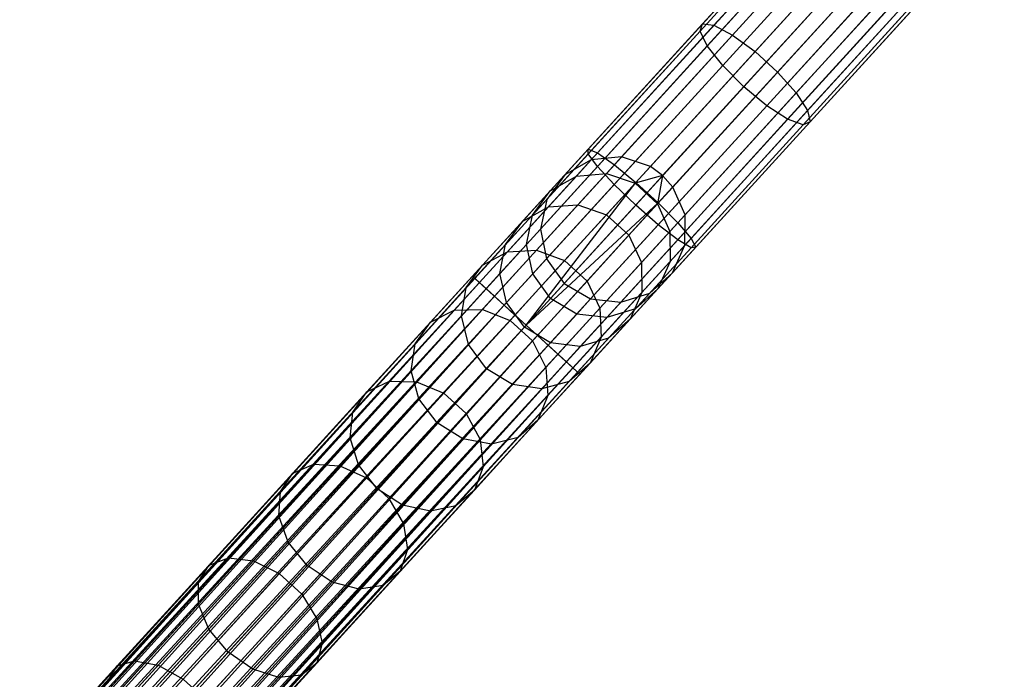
# Model space of a CAD drawing. Extents: x -102 to 102, y -101 to 102.
# Tile 462 of 481: x 47 to 61, y 55 to 64. Entities that reach past the tile are written whole.
import ezdxf

# ---------------------------------------------------------------- set-up
doc = ezdxf.new("R2010")
doc.units = 0
doc.header["$LTSCALE"] = 25.4
doc.layers.get('0').update_dxf_attribs({"linetype": 'CONTINUOUS'})

# ---------------------------------------------------------------- blocks, each defined once
blk = doc.blocks.new('NL2500011659_STL')
at = {"color": 0}
for p, q in [((67.473, 75.3, -28.93), (55.225, 61.864, -288.93)), ((67.473, 75.3, -28.93), (55.225, 61.864, -288.93)), ((67.887, 75.34, -28.952), (55.638, 61.904, -288.952)), ((67.887, 75.34, -28.952), (55.638, 61.904, -288.952)), ((67.113, 75.095, -28.902), (54.864, 61.659, -288.902)), ((67.113, 75.095, -28.902), (54.864, 61.659, -288.902)), ((68.281, 75.209, -28.963), (56.033, 61.773, -288.963)), ((68.281, 75.209, -28.963), (56.033, 61.773, -288.963)), ((68.449, 75.085, -28.965), (56.201, 61.649, -288.965)), ((68.449, 75.085, -28.965), (56.201, 61.649, -288.965)), ((68.588, 74.929, -28.963), (56.34, 61.493, -288.963)), ((68.588, 74.929, -28.963), (56.34, 61.493, -288.963)), ((66.867, 74.761, -28.874), (54.618, 61.325, -288.874)), ((66.867, 74.761, -28.874), (54.618, 61.325, -288.874)), ((68.755, 74.548, -28.952), (56.507, 61.113, -288.952)), ((68.755, 74.548, -28.952), (56.507, 61.113, -288.952)), ((66.778, 74.355, -28.848), (54.53, 60.919, -288.848)), ((66.778, 74.355, -28.848), (54.53, 60.919, -288.848)), ((68.753, 74.133, -28.93), (56.505, 60.697, -288.93)), ((68.753, 74.133, -28.93), (56.505, 60.697, -288.93)), ((66.863, 73.949, -28.831), (54.614, 60.513, -288.831)), ((66.863, 73.949, -28.831), (54.614, 60.513, -288.831)), ((68.582, 73.755, -28.902), (56.334, 60.319, -288.902)), ((68.582, 73.755, -28.902), (56.334, 60.319, -288.902)), ((67.105, 73.611, -28.825), (54.857, 60.175, -288.825)), ((67.105, 73.611, -28.825), (54.857, 60.175, -288.825)), ((68.272, 73.479, -28.874), (56.024, 60.044, -288.874)), ((68.272, 73.479, -28.874), (56.024, 60.044, -288.874)), ((67.464, 73.4, -28.831), (55.215, 59.965, -288.831)), ((67.464, 73.4, -28.831), (55.215, 59.965, -288.831)), ((67.877, 73.354, -28.848), (55.628, 59.918, -288.848)), ((67.877, 73.354, -28.848), (55.628, 59.918, -288.848)), ((56.903, 63.705, -7.56), (58.452, 65.404, -8.254)), ((56.903, 63.705, -7.56), (58.452, 65.404, -8.254)), ((56.747, 63.724, -7.945), (58.265, 65.39, -8.625)), ((56.747, 63.724, -7.945), (58.265, 65.39, -8.625)), ((57.157, 63.571, -7.26), (58.729, 65.295, -7.964)), ((57.157, 63.571, -7.26), (58.729, 65.295, -7.964)), ((56.714, 63.624, -8.347), (58.202, 65.256, -9.013)), ((56.714, 63.624, -8.347), (58.202, 65.256, -9.013)), ((56.811, 63.422, -8.698), (58.272, 65.024, -9.351)), ((56.811, 63.422, -8.698), (58.272, 65.024, -9.351)), ((57.465, 63.344, -7.095), (59.049, 65.083, -7.805)), ((57.465, 63.344, -7.095), (59.049, 65.083, -7.805)), ((57.022, 63.153, -8.935), (58.464, 64.735, -9.581)), ((57.022, 63.153, -8.935), (58.464, 64.735, -9.581)), ((57.772, 63.064, -7.095), (59.357, 64.802, -7.805)), ((57.772, 63.064, -7.095), (59.357, 64.802, -7.805)), ((58.026, 62.779, -7.26), (59.598, 64.503, -7.964)), ((58.026, 62.779, -7.26), (59.598, 64.503, -7.964)), ((58.744, 64.439, -9.662), (57.309, 62.865, -9.019)), ((58.744, 64.439, -9.662), (57.309, 62.865, -9.019)), ((58.183, 62.539, -7.56), (59.732, 64.237, -8.254)), ((58.183, 62.539, -7.56), (59.732, 64.237, -8.254)), ((57.623, 62.605, -8.935), (59.065, 64.187, -9.581)), ((57.623, 62.605, -8.935), (59.065, 64.187, -9.581)), ((57.91, 62.421, -8.698), (59.37, 64.023, -9.351)), ((57.91, 62.421, -8.698), (59.37, 64.023, -9.351)), ((58.12, 62.342, -8.347), (59.607, 63.974, -9.013)), ((58.12, 62.342, -8.347), (59.607, 63.974, -9.013)), ((58.217, 62.384, -7.945), (59.735, 64.05, -8.625)), ((58.217, 62.384, -7.945), (59.735, 64.05, -8.625)), ((55.185, 62.011, -7.533), (56.747, 63.724, -7.945)), ((55.185, 62.011, -7.533), (56.747, 63.724, -7.945)), ((55.311, 61.959, -7.141), (56.903, 63.705, -7.56)), ((55.311, 61.959, -7.141), (56.903, 63.705, -7.56)), ((56.714, 63.624, -8.347), (56.747, 63.724, -7.945)), ((56.714, 63.624, -8.347), (56.747, 63.724, -7.945)), ((56.747, 63.724, -7.945), (56.903, 63.705, -7.56)), ((56.747, 63.724, -7.945), (56.903, 63.705, -7.56)), ((56.903, 63.705, -7.56), (57.157, 63.571, -7.26)), ((56.903, 63.705, -7.56), (57.157, 63.571, -7.26)), ((55.184, 61.946, -7.944), (56.714, 63.624, -8.347)), ((55.184, 61.946, -7.944), (56.714, 63.624, -8.347)), ((55.541, 61.798, -6.834), (57.157, 63.571, -7.26)), ((55.541, 61.798, -6.834), (57.157, 63.571, -7.26)), ((56.811, 63.422, -8.698), (56.714, 63.624, -8.347)), ((56.811, 63.422, -8.698), (56.714, 63.624, -8.347)), ((57.157, 63.571, -7.26), (57.465, 63.344, -7.095)), ((57.157, 63.571, -7.26), (57.465, 63.344, -7.095)), ((55.31, 61.775, -8.302), (56.811, 63.422, -8.698)), ((55.31, 61.775, -8.302), (56.811, 63.422, -8.698)), ((57.022, 63.153, -8.935), (56.811, 63.422, -8.698)), ((57.022, 63.153, -8.935), (56.811, 63.422, -8.698)), ((55.835, 61.556, -6.666), (57.465, 63.344, -7.095)), ((55.835, 61.556, -6.666), (57.465, 63.344, -7.095)), ((57.465, 63.344, -7.095), (57.772, 63.064, -7.095)), ((57.465, 63.344, -7.095), (57.772, 63.064, -7.095)), ((55.539, 61.527, -8.544), (57.022, 63.153, -8.935)), ((55.539, 61.527, -8.544), (57.022, 63.153, -8.935)), ((57.309, 62.865, -9.019), (57.022, 63.153, -8.935)), ((57.309, 62.865, -9.019), (57.022, 63.153, -8.935)), ((56.142, 61.276, -6.666), (57.772, 63.064, -7.095)), ((56.142, 61.276, -6.666), (57.772, 63.064, -7.095)), ((57.772, 63.064, -7.095), (58.026, 62.779, -7.26)), ((57.772, 63.064, -7.095), (58.026, 62.779, -7.26)), ((57.309, 62.865, -9.019), (55.833, 61.245, -8.63)), ((57.309, 62.865, -9.019), (55.833, 61.245, -8.63)), ((57.623, 62.605, -8.935), (57.309, 62.865, -9.019)), ((57.623, 62.605, -8.935), (57.309, 62.865, -9.019)), ((56.41, 61.006, -6.834), (58.026, 62.779, -7.26)), ((56.41, 61.006, -6.834), (58.026, 62.779, -7.26)), ((58.026, 62.779, -7.26), (58.183, 62.539, -7.56)), ((58.026, 62.779, -7.26), (58.183, 62.539, -7.56)), ((56.14, 60.979, -8.544), (57.623, 62.605, -8.935)), ((56.14, 60.979, -8.544), (57.623, 62.605, -8.935)), ((57.91, 62.421, -8.698), (57.623, 62.605, -8.935)), ((57.91, 62.421, -8.698), (57.623, 62.605, -8.935)), ((56.591, 60.792, -7.141), (58.183, 62.539, -7.56)), ((56.591, 60.792, -7.141), (58.183, 62.539, -7.56)), ((58.183, 62.539, -7.56), (58.217, 62.384, -7.945)), ((58.183, 62.539, -7.56), (58.217, 62.384, -7.945)), ((56.408, 60.773, -8.302), (57.91, 62.421, -8.698)), ((56.408, 60.773, -8.302), (57.91, 62.421, -8.698)), ((56.59, 60.664, -7.944), (58.12, 62.342, -8.347)), ((56.59, 60.664, -7.944), (58.12, 62.342, -8.347)), ((56.655, 60.671, -7.533), (58.217, 62.384, -7.945)), ((56.655, 60.671, -7.533), (58.217, 62.384, -7.945)), ((58.12, 62.342, -8.347), (57.91, 62.421, -8.698)), ((58.12, 62.342, -8.347), (57.91, 62.421, -8.698)), ((58.217, 62.384, -7.945), (58.12, 62.342, -8.347)), ((58.217, 62.384, -7.945), (58.12, 62.342, -8.347)), ((53.601, 60.274, -7.395), (55.185, 62.011, -7.533)), ((53.601, 60.274, -7.395), (55.185, 62.011, -7.533)), ((53.633, 60.245, -7.809), (55.184, 61.946, -7.944)), ((53.633, 60.245, -7.809), (55.184, 61.946, -7.944)), ((53.696, 60.187, -7), (55.311, 61.959, -7.141)), ((53.696, 60.187, -7), (55.311, 61.959, -7.141)), ((55.184, 61.946, -7.944), (55.185, 62.011, -7.533)), ((55.184, 61.946, -7.944), (55.185, 62.011, -7.533)), ((55.31, 61.775, -8.302), (55.184, 61.946, -7.944)), ((55.31, 61.775, -8.302), (55.184, 61.946, -7.944)), ((55.185, 62.011, -7.533), (55.311, 61.959, -7.141)), ((55.185, 62.011, -7.533), (55.311, 61.959, -7.141)), ((55.638, 61.904, -288.952), (55.225, 61.864, -288.93)), ((55.638, 61.904, -288.952), (55.225, 61.864, -288.93)), ((55.311, 61.959, -7.141), (55.541, 61.798, -6.834)), ((55.311, 61.959, -7.141), (55.541, 61.798, -6.834)), ((55.638, 61.904, -288.952), (55.432, 61.679, -291.333)), ((55.638, 61.904, -288.952), (55.432, 61.679, -291.333)), ((56.033, 61.773, -288.963), (55.638, 61.904, -288.952)), ((56.033, 61.773, -288.963), (55.638, 61.904, -288.952)), ((53.787, 60.104, -8.169), (55.31, 61.775, -8.302)), ((53.787, 60.104, -8.169), (55.31, 61.775, -8.302)), ((53.902, 60, -6.691), (55.541, 61.798, -6.834)), ((53.902, 60, -6.691), (55.541, 61.798, -6.834)), ((55.225, 61.864, -288.93), (54.864, 61.659, -288.902)), ((55.225, 61.864, -288.93), (54.864, 61.659, -288.902)), ((55.225, 61.864, -288.93), (55.022, 61.642, -291.276)), ((55.225, 61.864, -288.93), (55.022, 61.642, -291.276)), ((55.539, 61.527, -8.544), (55.31, 61.775, -8.302)), ((55.539, 61.527, -8.544), (55.31, 61.775, -8.302)), ((55.541, 61.798, -6.834), (55.835, 61.556, -6.666)), ((55.541, 61.798, -6.834), (55.835, 61.556, -6.666)), ((56.033, 61.773, -288.963), (55.825, 61.546, -291.365)), ((56.033, 61.773, -288.963), (55.825, 61.546, -291.365)), ((56.201, 61.649, -288.965), (56.033, 61.773, -288.963)), ((56.201, 61.649, -288.965), (56.033, 61.773, -288.963)), ((54.864, 61.659, -288.902), (54.618, 61.325, -288.874)), ((54.864, 61.659, -288.902), (54.618, 61.325, -288.874)), ((55.022, 61.642, -291.276), (54.639, 61.221, -293.573)), ((55.022, 61.642, -291.276), (54.639, 61.221, -293.573)), ((54.864, 61.659, -288.902), (54.665, 61.441, -291.204)), ((54.864, 61.659, -288.902), (54.665, 61.441, -291.204)), ((54.665, 61.441, -291.204), (55.022, 61.642, -291.276)), ((54.665, 61.441, -291.204), (55.022, 61.642, -291.276)), ((55.022, 61.642, -291.276), (55.432, 61.679, -291.333)), ((55.022, 61.642, -291.276), (55.432, 61.679, -291.333)), ((55.432, 61.679, -291.333), (55.043, 61.252, -293.664)), ((55.432, 61.679, -291.333), (55.043, 61.252, -293.664)), ((55.432, 61.679, -291.333), (55.825, 61.546, -291.365)), ((55.432, 61.679, -291.333), (55.825, 61.546, -291.365)), ((56.201, 61.649, -288.965), (55.825, 61.546, -291.365)), ((56.201, 61.649, -288.965), (55.825, 61.546, -291.365)), ((56.201, 61.649, -288.965), (56.132, 61.266, -291.365)), ((56.201, 61.649, -288.965), (56.132, 61.266, -291.365)), ((56.34, 61.493, -288.963), (56.201, 61.649, -288.965)), ((56.34, 61.493, -288.963), (56.201, 61.649, -288.965)), ((54.036, 59.878, -8.414), (55.539, 61.527, -8.544)), ((54.036, 59.878, -8.414), (55.539, 61.527, -8.544)), ((54.183, 59.744, -6.522), (55.835, 61.556, -6.666)), ((54.183, 59.744, -6.522), (55.835, 61.556, -6.666)), ((54.336, 59.604, -6.5), (55.835, 61.556, -6.666)), ((54.336, 59.604, -6.5), (55.835, 61.556, -6.666)), ((55.825, 61.546, -291.365), (55.433, 61.115, -293.714)), ((55.825, 61.546, -291.365), (55.433, 61.115, -293.714)), ((55.833, 61.245, -8.63), (55.539, 61.527, -8.544)), ((55.833, 61.245, -8.63), (55.539, 61.527, -8.544)), ((55.825, 61.546, -291.365), (56.132, 61.266, -291.365)), ((55.825, 61.546, -291.365), (56.132, 61.266, -291.365)), ((55.835, 61.556, -6.666), (56.142, 61.276, -6.666)), ((55.835, 61.556, -6.666), (56.142, 61.276, -6.666)), ((54.665, 61.441, -291.204), (54.289, 61.029, -293.455)), ((54.665, 61.441, -291.204), (54.289, 61.029, -293.455)), ((54.424, 61.111, -291.127), (54.665, 61.441, -291.204)), ((54.424, 61.111, -291.127), (54.665, 61.441, -291.204)), ((56.34, 61.493, -288.963), (56.132, 61.266, -291.365)), ((56.34, 61.493, -288.963), (56.132, 61.266, -291.365)), ((56.507, 61.113, -288.952), (56.34, 61.493, -288.963)), ((56.507, 61.113, -288.952), (56.34, 61.493, -288.963)), ((54.336, 59.604, -6.5), (56.142, 61.276, -6.666)), ((54.336, 59.604, -6.5), (56.142, 61.276, -6.666)), ((54.336, 59.604, -8.5), (55.833, 61.245, -8.63)), ((54.336, 59.604, -8.5), (55.833, 61.245, -8.63)), ((54.618, 61.325, -288.874), (54.424, 61.111, -291.127)), ((54.618, 61.325, -288.874), (54.424, 61.111, -291.127)), ((55.043, 61.252, -293.664), (54.476, 60.629, -295.913)), ((55.043, 61.252, -293.664), (54.476, 60.629, -295.913)), ((54.49, 59.464, -6.522), (56.142, 61.276, -6.666)), ((54.49, 59.464, -6.522), (56.142, 61.276, -6.666)), ((54.618, 61.325, -288.874), (54.53, 60.919, -288.848)), ((54.618, 61.325, -288.874), (54.53, 60.919, -288.848)), ((54.639, 61.221, -293.573), (55.043, 61.252, -293.664)), ((54.639, 61.221, -293.573), (55.043, 61.252, -293.664)), ((55.043, 61.252, -293.664), (55.433, 61.115, -293.714)), ((55.043, 61.252, -293.664), (55.433, 61.115, -293.714)), ((56.132, 61.266, -291.365), (55.74, 60.835, -293.714)), ((56.132, 61.266, -291.365), (55.74, 60.835, -293.714)), ((56.14, 60.979, -8.544), (55.833, 61.245, -8.63)), ((56.14, 60.979, -8.544), (55.833, 61.245, -8.63)), ((56.132, 61.266, -291.365), (56.301, 60.887, -291.333)), ((56.132, 61.266, -291.365), (56.301, 60.887, -291.333)), ((56.142, 61.276, -6.666), (56.41, 61.006, -6.834)), ((56.142, 61.276, -6.666), (56.41, 61.006, -6.834)), ((54.424, 61.111, -291.127), (54.055, 60.707, -293.333)), ((54.424, 61.111, -291.127), (54.055, 60.707, -293.333)), ((54.639, 61.221, -293.573), (54.08, 60.608, -295.788)), ((54.639, 61.221, -293.573), (54.08, 60.608, -295.788)), ((54.289, 61.029, -293.455), (54.639, 61.221, -293.573)), ((54.289, 61.029, -293.455), (54.639, 61.221, -293.573)), ((54.339, 60.71, -291.061), (54.424, 61.111, -291.127)), ((54.339, 60.71, -291.061), (54.424, 61.111, -291.127)), ((55.433, 61.115, -293.714), (54.86, 60.488, -295.981)), ((55.433, 61.115, -293.714), (54.86, 60.488, -295.981)), ((55.433, 61.115, -293.714), (55.74, 60.835, -293.714)), ((55.433, 61.115, -293.714), (55.74, 60.835, -293.714)), ((56.507, 61.113, -288.952), (56.301, 60.887, -291.333)), ((56.507, 61.113, -288.952), (56.301, 60.887, -291.333)), ((56.505, 60.697, -288.93), (56.507, 61.113, -288.952)), ((56.505, 60.697, -288.93), (56.507, 61.113, -288.952)), ((54.289, 61.029, -293.455), (53.741, 60.427, -295.628)), ((54.289, 61.029, -293.455), (53.741, 60.427, -295.628)), ((54.055, 60.707, -293.333), (54.289, 61.029, -293.455)), ((54.055, 60.707, -293.333), (54.289, 61.029, -293.455)), ((54.637, 59.33, -8.414), (56.14, 60.979, -8.544)), ((54.637, 59.33, -8.414), (56.14, 60.979, -8.544)), ((54.771, 59.208, -6.691), (56.41, 61.006, -6.834)), ((54.771, 59.208, -6.691), (56.41, 61.006, -6.834)), ((56.408, 60.773, -8.302), (56.14, 60.979, -8.544)), ((56.408, 60.773, -8.302), (56.14, 60.979, -8.544)), ((56.41, 61.006, -6.834), (56.591, 60.792, -7.141)), ((56.41, 61.006, -6.834), (56.591, 60.792, -7.141)), ((54.53, 60.919, -288.848), (54.339, 60.71, -291.061)), ((54.53, 60.919, -288.848), (54.339, 60.71, -291.061)), ((54.53, 60.919, -288.848), (54.614, 60.513, -288.831)), ((54.53, 60.919, -288.848), (54.614, 60.513, -288.831)), ((55.74, 60.835, -293.714), (55.168, 60.207, -295.981)), ((55.74, 60.835, -293.714), (55.168, 60.207, -295.981)), ((55.74, 60.835, -293.714), (55.912, 60.46, -293.664)), ((55.74, 60.835, -293.714), (55.912, 60.46, -293.664)), ((56.301, 60.887, -291.333), (55.912, 60.46, -293.664)), ((56.301, 60.887, -291.333), (55.912, 60.46, -293.664)), ((56.301, 60.887, -291.333), (56.302, 60.475, -291.276)), ((56.301, 60.887, -291.333), (56.302, 60.475, -291.276)), ((54.055, 60.707, -293.333), (53.518, 60.118, -295.461)), ((54.055, 60.707, -293.333), (53.518, 60.118, -295.461)), ((54.339, 60.71, -291.061), (53.977, 60.313, -293.226)), ((54.339, 60.71, -291.061), (53.977, 60.313, -293.226)), ((53.977, 60.313, -293.226), (54.055, 60.707, -293.333)), ((53.977, 60.313, -293.226), (54.055, 60.707, -293.333)), ((54.426, 60.306, -291.016), (54.339, 60.71, -291.061)), ((54.426, 60.306, -291.016), (54.339, 60.71, -291.061)), ((54.885, 59.103, -8.169), (56.408, 60.773, -8.302)), ((54.885, 59.103, -8.169), (56.408, 60.773, -8.302)), ((54.976, 59.02, -7), (56.591, 60.792, -7.141)), ((54.976, 59.02, -7), (56.591, 60.792, -7.141)), ((56.505, 60.697, -288.93), (56.302, 60.475, -291.276)), ((56.505, 60.697, -288.93), (56.302, 60.475, -291.276)), ((56.334, 60.319, -288.902), (56.505, 60.697, -288.93)), ((56.334, 60.319, -288.902), (56.505, 60.697, -288.93)), ((56.59, 60.664, -7.944), (56.408, 60.773, -8.302)), ((56.59, 60.664, -7.944), (56.408, 60.773, -8.302)), ((56.591, 60.792, -7.141), (56.655, 60.671, -7.533)), ((56.591, 60.792, -7.141), (56.655, 60.671, -7.533)), ((54.08, 60.608, -295.788), (53.352, 59.81, -297.893)), ((54.08, 60.608, -295.788), (53.352, 59.81, -297.893)), ((54.476, 60.629, -295.913), (53.737, 59.819, -298.049)), ((54.476, 60.629, -295.913), (53.737, 59.819, -298.049)), ((53.741, 60.427, -295.628), (54.08, 60.608, -295.788)), ((53.741, 60.427, -295.628), (54.08, 60.608, -295.788)), ((54.08, 60.608, -295.788), (54.476, 60.629, -295.913)), ((54.08, 60.608, -295.788), (54.476, 60.629, -295.913)), ((54.476, 60.629, -295.913), (54.86, 60.488, -295.981)), ((54.476, 60.629, -295.913), (54.86, 60.488, -295.981)), ((55.039, 58.963, -7.809), (56.59, 60.664, -7.944)), ((55.039, 58.963, -7.809), (56.59, 60.664, -7.944)), ((55.071, 58.934, -7.395), (56.655, 60.671, -7.533)), ((55.071, 58.934, -7.395), (56.655, 60.671, -7.533)), ((56.655, 60.671, -7.533), (56.59, 60.664, -7.944)), ((56.655, 60.671, -7.533), (56.59, 60.664, -7.944)), ((53.741, 60.427, -295.628), (53.028, 59.645, -297.692)), ((53.741, 60.427, -295.628), (53.028, 59.645, -297.692)), ((53.518, 60.118, -295.461), (53.741, 60.427, -295.628)), ((53.518, 60.118, -295.461), (53.741, 60.427, -295.628)), ((54.86, 60.488, -295.981), (54.116, 59.671, -298.135)), ((54.86, 60.488, -295.981), (54.116, 59.671, -298.135)), ((54.614, 60.513, -288.831), (54.426, 60.306, -291.016)), ((54.614, 60.513, -288.831), (54.426, 60.306, -291.016)), ((54.614, 60.513, -288.831), (54.857, 60.175, -288.825)), ((54.614, 60.513, -288.831), (54.857, 60.175, -288.825)), ((54.86, 60.488, -295.981), (55.168, 60.207, -295.981)), ((54.86, 60.488, -295.981), (55.168, 60.207, -295.981)), ((55.912, 60.46, -293.664), (55.344, 59.837, -295.913)), ((55.912, 60.46, -293.664), (55.344, 59.837, -295.913)), ((55.912, 60.46, -293.664), (55.919, 60.054, -293.573)), ((55.912, 60.46, -293.664), (55.919, 60.054, -293.573)), ((56.302, 60.475, -291.276), (55.919, 60.054, -293.573)), ((56.302, 60.475, -291.276), (55.919, 60.054, -293.573)), ((56.302, 60.475, -291.276), (56.135, 60.101, -291.204)), ((56.302, 60.475, -291.276), (56.135, 60.101, -291.204)), ((53.977, 60.313, -293.226), (53.45, 59.735, -295.315)), ((53.977, 60.313, -293.226), (53.45, 59.735, -295.315)), ((54.069, 59.914, -293.154), (53.977, 60.313, -293.226)), ((54.069, 59.914, -293.154), (53.977, 60.313, -293.226)), ((54.426, 60.306, -291.016), (54.069, 59.914, -293.154)), ((54.426, 60.306, -291.016), (54.069, 59.914, -293.154)), ((54.669, 59.969, -291), (54.426, 60.306, -291.016)), ((54.669, 59.969, -291), (54.426, 60.306, -291.016)), ((56.024, 60.044, -288.874), (56.334, 60.319, -288.902)), ((56.024, 60.044, -288.874), (56.334, 60.319, -288.902)), ((56.334, 60.319, -288.902), (56.135, 60.101, -291.204)), ((56.334, 60.319, -288.902), (56.135, 60.101, -291.204)), ((28.418, 32.649, -7.395), (53.601, 60.274, -7.395)), ((28.418, 32.649, -7.605), (53.601, 60.274, -7.395)), ((28.418, 32.649, -7.605), (53.601, 60.274, -7.395)), ((28.418, 32.649, -7.395), (53.601, 60.274, -7.395)), ((53.633, 60.245, -7.809), (28.418, 32.649, -7.605)), ((53.633, 60.245, -7.809), (28.418, 32.649, -7.605)), ((53.601, 60.274, -7.395), (28.45, 32.62, -7.191)), ((53.601, 60.274, -7.395), (28.45, 32.62, -7.191)), ((28.45, 32.62, -7.809), (53.633, 60.245, -7.809)), ((28.45, 32.62, -7.809), (53.633, 60.245, -7.809)), ((28.45, 32.62, -7.191), (53.696, 60.187, -7)), ((28.45, 32.62, -7.191), (53.696, 60.187, -7)), ((28.513, 32.562, -8), (53.633, 60.245, -7.809)), ((28.513, 32.562, -8), (53.633, 60.245, -7.809)), ((28.513, 32.562, -7), (53.696, 60.187, -7)), ((28.513, 32.562, -7), (53.696, 60.187, -7)), ((53.696, 60.187, -7), (28.604, 32.48, -6.831)), ((53.696, 60.187, -7), (28.604, 32.48, -6.831)), ((53.696, 60.187, -7), (53.601, 60.274, -7.395)), ((53.601, 60.274, -7.395), (53.633, 60.245, -7.809)), ((53.601, 60.274, -7.395), (53.633, 60.245, -7.809)), ((53.696, 60.187, -7), (53.601, 60.274, -7.395)), ((53.633, 60.245, -7.809), (53.787, 60.104, -8.169)), ((53.633, 60.245, -7.809), (53.787, 60.104, -8.169)), ((53.902, 60, -6.691), (53.696, 60.187, -7)), ((53.902, 60, -6.691), (53.696, 60.187, -7)), ((55.168, 60.207, -295.981), (54.423, 59.391, -298.135)), ((55.168, 60.207, -295.981), (54.423, 59.391, -298.135)), ((54.857, 60.175, -288.825), (54.669, 59.969, -291)), ((54.857, 60.175, -288.825), (54.669, 59.969, -291)), ((54.857, 60.175, -288.825), (55.215, 59.965, -288.831)), ((54.857, 60.175, -288.825), (55.215, 59.965, -288.831)), ((55.168, 60.207, -295.981), (55.344, 59.837, -295.913)), ((55.168, 60.207, -295.981), (55.344, 59.837, -295.913)), ((53.787, 60.104, -8.169), (28.513, 32.562, -8)), ((53.787, 60.104, -8.169), (28.513, 32.562, -8)), ((28.604, 32.48, -8.169), (53.787, 60.104, -8.169)), ((28.604, 32.48, -8.169), (53.787, 60.104, -8.169)), ((28.718, 32.375, -8.309), (53.787, 60.104, -8.169)), ((28.718, 32.375, -8.309), (53.787, 60.104, -8.169)), ((53.518, 60.118, -295.461), (52.82, 59.352, -297.483)), ((53.518, 60.118, -295.461), (52.82, 59.352, -297.483)), ((53.45, 59.735, -295.315), (53.518, 60.118, -295.461)), ((53.45, 59.735, -295.315), (53.518, 60.118, -295.461)), ((53.787, 60.104, -8.169), (54.036, 59.878, -8.414)), ((53.787, 60.104, -8.169), (54.036, 59.878, -8.414)), ((55.919, 60.054, -293.573), (55.36, 59.441, -295.788)), ((55.919, 60.054, -293.573), (55.36, 59.441, -295.788)), ((55.628, 59.918, -288.848), (56.024, 60.044, -288.874)), ((55.628, 59.918, -288.848), (56.024, 60.044, -288.874)), ((56.135, 60.101, -291.204), (55.759, 59.689, -293.455)), ((56.135, 60.101, -291.204), (55.759, 59.689, -293.455)), ((55.919, 60.054, -293.573), (55.759, 59.689, -293.455)), ((55.919, 60.054, -293.573), (55.759, 59.689, -293.455)), ((56.135, 60.101, -291.204), (55.829, 59.83, -291.127)), ((56.135, 60.101, -291.204), (55.829, 59.83, -291.127)), ((56.024, 60.044, -288.874), (55.829, 59.83, -291.127)), ((56.024, 60.044, -288.874), (55.829, 59.83, -291.127)), ((28.604, 32.48, -6.831), (53.902, 60, -6.691)), ((28.604, 32.48, -6.831), (53.902, 60, -6.691)), ((28.718, 32.375, -6.691), (53.902, 60, -6.691)), ((28.718, 32.375, -6.691), (53.902, 60, -6.691)), ((53.902, 60, -6.691), (28.852, 32.253, -6.586)), ((53.902, 60, -6.691), (28.852, 32.253, -6.586)), ((54.069, 59.914, -293.154), (53.548, 59.343, -295.216)), ((54.069, 59.914, -293.154), (53.548, 59.343, -295.216)), ((54.183, 59.744, -6.522), (53.902, 60, -6.691)), ((54.183, 59.744, -6.522), (53.902, 60, -6.691)), ((54.313, 59.579, -293.128), (54.069, 59.914, -293.154)), ((54.313, 59.579, -293.128), (54.069, 59.914, -293.154)), ((54.313, 59.579, -293.128), (54.669, 59.969, -291)), ((54.313, 59.579, -293.128), (54.669, 59.969, -291)), ((55.027, 59.758, -291.016), (54.669, 59.969, -291)), ((55.027, 59.758, -291.016), (54.669, 59.969, -291)), ((55.215, 59.965, -288.831), (55.027, 59.758, -291.016)), ((55.215, 59.965, -288.831), (55.027, 59.758, -291.016)), ((55.215, 59.965, -288.831), (55.628, 59.918, -288.848)), ((55.215, 59.965, -288.831), (55.628, 59.918, -288.848)), ((55.628, 59.918, -288.848), (55.437, 59.708, -291.061)), ((55.628, 59.918, -288.848), (55.437, 59.708, -291.061)), ((54.036, 59.878, -8.414), (28.718, 32.375, -8.309)), ((54.036, 59.878, -8.414), (28.718, 32.375, -8.309)), ((28.852, 32.253, -8.414), (54.036, 59.878, -8.414)), ((28.852, 32.253, -8.414), (54.036, 59.878, -8.414)), ((28.999, 32.119, -8.478), (54.036, 59.878, -8.414)), ((28.999, 32.119, -8.478), (54.036, 59.878, -8.414)), ((53.352, 59.81, -297.893), (52.466, 58.838, -299.859)), ((53.352, 59.81, -297.893), (52.466, 58.838, -299.859)), ((53.737, 59.819, -298.049), (52.838, 58.833, -300.045)), ((53.737, 59.819, -298.049), (52.838, 58.833, -300.045)), ((53.028, 59.645, -297.692), (53.352, 59.81, -297.893)), ((53.028, 59.645, -297.692), (53.352, 59.81, -297.893)), ((53.352, 59.81, -297.893), (53.737, 59.819, -298.049)), ((53.352, 59.81, -297.893), (53.737, 59.819, -298.049)), ((53.737, 59.819, -298.049), (54.116, 59.671, -298.135)), ((53.737, 59.819, -298.049), (54.116, 59.671, -298.135)), ((54.036, 59.878, -8.414), (54.336, 59.604, -8.5)), ((54.036, 59.878, -8.414), (54.336, 59.604, -8.5)), ((55.344, 59.837, -295.913), (54.606, 59.027, -298.049)), ((55.344, 59.837, -295.913), (54.606, 59.027, -298.049)), ((55.027, 59.758, -291.016), (54.67, 59.366, -293.154)), ((55.027, 59.758, -291.016), (54.67, 59.366, -293.154)), ((55.437, 59.708, -291.061), (55.027, 59.758, -291.016)), ((55.437, 59.708, -291.061), (55.027, 59.758, -291.016)), ((55.344, 59.837, -295.913), (55.36, 59.441, -295.788)), ((55.344, 59.837, -295.913), (55.36, 59.441, -295.788)), ((55.829, 59.83, -291.127), (55.437, 59.708, -291.061)), ((55.829, 59.83, -291.127), (55.437, 59.708, -291.061)), ((55.829, 59.83, -291.127), (55.461, 59.426, -293.333)), ((55.829, 59.83, -291.127), (55.461, 59.426, -293.333)), ((28.852, 32.253, -6.586), (54.183, 59.744, -6.522)), ((28.852, 32.253, -6.586), (54.183, 59.744, -6.522)), ((28.999, 32.119, -6.522), (54.183, 59.744, -6.522)), ((28.999, 32.119, -6.522), (54.183, 59.744, -6.522)), ((53.028, 59.645, -297.692), (52.159, 58.692, -299.621)), ((53.028, 59.645, -297.692), (52.159, 58.692, -299.621)), ((53.45, 59.735, -295.315), (52.764, 58.982, -297.3)), ((53.45, 59.735, -295.315), (52.764, 58.982, -297.3)), ((52.82, 59.352, -297.483), (53.028, 59.645, -297.692)), ((52.82, 59.352, -297.483), (53.028, 59.645, -297.692)), ((54.116, 59.671, -298.135), (53.21, 58.677, -300.147)), ((54.116, 59.671, -298.135), (53.21, 58.677, -300.147)), ((53.548, 59.343, -295.216), (53.45, 59.735, -295.315)), ((53.548, 59.343, -295.216), (53.45, 59.735, -295.315)), ((54.116, 59.671, -298.135), (54.423, 59.391, -298.135)), ((54.116, 59.671, -298.135), (54.423, 59.391, -298.135)), ((54.336, 59.604, -6.5), (54.183, 59.744, -6.522)), ((54.336, 59.604, -6.5), (54.183, 59.744, -6.522)), ((55.437, 59.708, -291.061), (55.076, 59.312, -293.226)), ((55.437, 59.708, -291.061), (55.076, 59.312, -293.226)), ((55.759, 59.689, -293.455), (55.211, 59.087, -295.628)), ((55.759, 59.689, -293.455), (55.211, 59.087, -295.628)), ((55.759, 59.689, -293.455), (55.461, 59.426, -293.333)), ((55.759, 59.689, -293.455), (55.461, 59.426, -293.333)), ((28.999, 32.119, -8.478), (54.336, 59.604, -8.5)), ((28.999, 32.119, -8.478), (54.336, 59.604, -8.5)), ((29.153, 31.979, -6.5), (54.336, 59.604, -6.5)), ((29.153, 31.979, -6.5), (54.336, 59.604, -6.5)), ((29.153, 31.979, -8.5), (54.336, 59.604, -8.5)), ((29.153, 31.979, -8.5), (54.336, 59.604, -8.5)), ((29.306, 31.839, -8.478), (54.336, 59.604, -8.5)), ((29.306, 31.839, -8.478), (54.336, 59.604, -8.5)), ((53.795, 59.01, -295.181), (54.313, 59.579, -293.128)), ((53.795, 59.01, -295.181), (54.313, 59.579, -293.128)), ((54.67, 59.366, -293.154), (54.313, 59.579, -293.128)), ((54.67, 59.366, -293.154), (54.313, 59.579, -293.128)), ((54.336, 59.604, -8.5), (54.637, 59.33, -8.414)), ((54.49, 59.464, -6.522), (54.336, 59.604, -6.5)), ((54.49, 59.464, -6.522), (54.336, 59.604, -6.5)), ((54.336, 59.604, -8.5), (54.637, 59.33, -8.414)), ((29.306, 31.839, -6.522), (54.49, 59.464, -6.522)), ((29.306, 31.839, -6.522), (54.49, 59.464, -6.522)), ((54.49, 59.464, -6.522), (29.453, 31.705, -6.586)), ((54.49, 59.464, -6.522), (29.453, 31.705, -6.586)), ((52.82, 59.352, -297.483), (51.969, 58.418, -299.371)), ((52.82, 59.352, -297.483), (51.969, 58.418, -299.371)), ((52.764, 58.982, -297.3), (52.82, 59.352, -297.483)), ((52.764, 58.982, -297.3), (52.82, 59.352, -297.483)), ((54.423, 59.391, -298.135), (53.517, 58.397, -300.147)), ((54.423, 59.391, -298.135), (53.517, 58.397, -300.147)), ((54.67, 59.366, -293.154), (54.149, 58.795, -295.216)), ((54.67, 59.366, -293.154), (54.149, 58.795, -295.216)), ((54.423, 59.391, -298.135), (54.606, 59.027, -298.049)), ((54.423, 59.391, -298.135), (54.606, 59.027, -298.049)), ((54.771, 59.208, -6.691), (54.49, 59.464, -6.522)), ((54.771, 59.208, -6.691), (54.49, 59.464, -6.522)), ((55.36, 59.441, -295.788), (54.632, 58.643, -297.893)), ((55.36, 59.441, -295.788), (54.632, 58.643, -297.893)), ((55.076, 59.312, -293.226), (54.67, 59.366, -293.154)), ((55.076, 59.312, -293.226), (54.67, 59.366, -293.154)), ((55.461, 59.426, -293.333), (54.924, 58.837, -295.461)), ((55.461, 59.426, -293.333), (54.924, 58.837, -295.461)), ((55.461, 59.426, -293.333), (55.076, 59.312, -293.226)), ((55.461, 59.426, -293.333), (55.076, 59.312, -293.226)), ((55.36, 59.441, -295.788), (55.211, 59.087, -295.628)), ((55.36, 59.441, -295.788), (55.211, 59.087, -295.628)), ((54.637, 59.33, -8.414), (29.306, 31.839, -8.478)), ((54.637, 59.33, -8.414), (29.306, 31.839, -8.478)), ((29.453, 31.705, -8.414), (54.637, 59.33, -8.414)), ((29.453, 31.705, -8.414), (54.637, 59.33, -8.414)), ((29.587, 31.583, -8.309), (54.637, 59.33, -8.414)), ((29.587, 31.583, -8.309), (54.637, 59.33, -8.414)), ((53.548, 59.343, -295.216), (52.871, 58.6, -297.176)), ((53.548, 59.343, -295.216), (52.871, 58.6, -297.176)), ((53.795, 59.01, -295.181), (53.548, 59.343, -295.216)), ((53.795, 59.01, -295.181), (53.548, 59.343, -295.216)), ((55.076, 59.312, -293.226), (54.548, 58.733, -295.315)), ((55.076, 59.312, -293.226), (54.548, 58.733, -295.315)), ((54.637, 59.33, -8.414), (54.885, 59.103, -8.169)), ((54.637, 59.33, -8.414), (54.885, 59.103, -8.169)), ((29.453, 31.705, -6.586), (54.771, 59.208, -6.691)), ((29.453, 31.705, -6.586), (54.771, 59.208, -6.691)), ((29.587, 31.583, -6.691), (54.771, 59.208, -6.691)), ((29.587, 31.583, -6.691), (54.771, 59.208, -6.691)), ((54.885, 59.103, -8.169), (29.587, 31.583, -8.309)), ((54.885, 59.103, -8.169), (29.587, 31.583, -8.309)), ((54.771, 59.208, -6.691), (29.702, 31.478, -6.831)), ((54.771, 59.208, -6.691), (29.702, 31.478, -6.831)), ((29.702, 31.478, -8.169), (54.885, 59.103, -8.169)), ((29.702, 31.478, -8.169), (54.885, 59.103, -8.169)), ((29.793, 31.395, -8), (54.885, 59.103, -8.169)), ((29.793, 31.395, -8), (54.885, 59.103, -8.169)), ((55.211, 59.087, -295.628), (54.497, 58.305, -297.692)), ((55.211, 59.087, -295.628), (54.497, 58.305, -297.692)), ((54.976, 59.02, -7), (54.771, 59.208, -6.691)), ((54.976, 59.02, -7), (54.771, 59.208, -6.691)), ((54.885, 59.103, -8.169), (55.039, 58.963, -7.809)), ((54.885, 59.103, -8.169), (55.039, 58.963, -7.809)), ((55.211, 59.087, -295.628), (54.924, 58.837, -295.461)), ((55.211, 59.087, -295.628), (54.924, 58.837, -295.461)), ((29.702, 31.478, -6.831), (54.976, 59.02, -7)), ((29.702, 31.478, -6.831), (54.976, 59.02, -7)), ((29.793, 31.395, -7), (54.976, 59.02, -7)), ((29.793, 31.395, -7), (54.976, 59.02, -7)), ((55.039, 58.963, -7.809), (29.793, 31.395, -8)), ((55.039, 58.963, -7.809), (29.793, 31.395, -8)), ((54.976, 59.02, -7), (29.856, 31.338, -7.191)), ((54.976, 59.02, -7), (29.856, 31.338, -7.191)), ((29.856, 31.338, -7.809), (55.039, 58.963, -7.809)), ((29.856, 31.338, -7.809), (55.039, 58.963, -7.809)), ((29.888, 31.309, -7.605), (55.039, 58.963, -7.809)), ((29.888, 31.309, -7.605), (55.039, 58.963, -7.809)), ((52.764, 58.982, -297.3), (51.929, 58.066, -299.154)), ((52.764, 58.982, -297.3), (51.929, 58.066, -299.154)), ((52.871, 58.6, -297.176), (52.764, 58.982, -297.3)), ((52.871, 58.6, -297.176), (52.764, 58.982, -297.3)), ((53.121, 58.271, -297.132), (53.795, 59.01, -295.181)), ((53.121, 58.271, -297.132), (53.795, 59.01, -295.181)), ((54.606, 59.027, -298.049), (53.707, 58.041, -300.045)), ((54.606, 59.027, -298.049), (53.707, 58.041, -300.045)), ((54.149, 58.795, -295.216), (53.795, 59.01, -295.181)), ((54.149, 58.795, -295.216), (53.795, 59.01, -295.181)), ((54.606, 59.027, -298.049), (54.632, 58.643, -297.893)), ((54.606, 59.027, -298.049), (54.632, 58.643, -297.893)), ((55.071, 58.934, -7.395), (54.976, 59.02, -7)), ((55.071, 58.934, -7.395), (54.976, 59.02, -7)), ((55.039, 58.963, -7.809), (55.071, 58.934, -7.395)), ((55.039, 58.963, -7.809), (55.071, 58.934, -7.395)), ((29.856, 31.338, -7.191), (55.071, 58.934, -7.395)), ((29.856, 31.338, -7.191), (55.071, 58.934, -7.395)), ((55.071, 58.934, -7.395), (29.888, 31.309, -7.605)), ((29.888, 31.309, -7.395), (55.071, 58.934, -7.395)), ((55.071, 58.934, -7.395), (29.888, 31.309, -7.605)), ((29.888, 31.309, -7.395), (55.071, 58.934, -7.395)), ((52.466, 58.838, -299.859), (51.434, 57.705, -301.661)), ((52.466, 58.838, -299.859), (51.434, 57.705, -301.661)), ((52.838, 58.833, -300.045), (51.79, 57.683, -301.875)), ((52.838, 58.833, -300.045), (51.79, 57.683, -301.875)), ((52.159, 58.692, -299.621), (52.466, 58.838, -299.859)), ((52.159, 58.692, -299.621), (52.466, 58.838, -299.859)), ((52.466, 58.838, -299.859), (52.838, 58.833, -300.045)), ((52.466, 58.838, -299.859), (52.838, 58.833, -300.045)), ((52.838, 58.833, -300.045), (53.21, 58.677, -300.147)), ((52.838, 58.833, -300.045), (53.21, 58.677, -300.147)), ((54.924, 58.837, -295.461), (54.225, 58.07, -297.483)), ((54.924, 58.837, -295.461), (54.225, 58.07, -297.483)), ((54.924, 58.837, -295.461), (54.548, 58.733, -295.315)), ((54.924, 58.837, -295.461), (54.548, 58.733, -295.315)), ((52.159, 58.692, -299.621), (51.146, 57.581, -301.388)), ((52.159, 58.692, -299.621), (51.146, 57.581, -301.388)), ((51.969, 58.418, -299.371), (52.159, 58.692, -299.621)), ((51.969, 58.418, -299.371), (52.159, 58.692, -299.621)), ((53.21, 58.677, -300.147), (52.153, 57.518, -301.991)), ((53.21, 58.677, -300.147), (52.153, 57.518, -301.991)), ((53.21, 58.677, -300.147), (53.517, 58.397, -300.147)), ((53.21, 58.677, -300.147), (53.517, 58.397, -300.147)), ((54.149, 58.795, -295.216), (53.472, 58.052, -297.176)), ((54.149, 58.795, -295.216), (53.472, 58.052, -297.176)), ((54.548, 58.733, -295.315), (53.862, 57.981, -297.3)), ((54.548, 58.733, -295.315), (53.862, 57.981, -297.3)), ((54.548, 58.733, -295.315), (54.149, 58.795, -295.216)), ((54.548, 58.733, -295.315), (54.149, 58.795, -295.216)), ((52.871, 58.6, -297.176), (52.046, 57.695, -299.007)), ((52.871, 58.6, -297.176), (52.046, 57.695, -299.007)), ((53.121, 58.271, -297.132), (52.871, 58.6, -297.176)), ((53.121, 58.271, -297.132), (52.871, 58.6, -297.176)), ((54.632, 58.643, -297.893), (53.746, 57.671, -299.859)), ((54.632, 58.643, -297.893), (53.746, 57.671, -299.859)), ((54.632, 58.643, -297.893), (54.497, 58.305, -297.692)), ((54.632, 58.643, -297.893), (54.497, 58.305, -297.692)), ((51.969, 58.418, -299.371), (50.977, 57.33, -301.102)), ((51.969, 58.418, -299.371), (50.977, 57.33, -301.102)), ((51.929, 58.066, -299.154), (51.969, 58.418, -299.371)), ((51.929, 58.066, -299.154), (51.969, 58.418, -299.371)), ((52.3, 57.37, -298.955), (53.121, 58.271, -297.132)), ((52.3, 57.37, -298.955), (53.121, 58.271, -297.132)), ((53.517, 58.397, -300.147), (52.46, 57.237, -301.991)), ((53.517, 58.397, -300.147), (52.46, 57.237, -301.991)), ((53.472, 58.052, -297.176), (53.121, 58.271, -297.132)), ((53.472, 58.052, -297.176), (53.121, 58.271, -297.132)), ((53.517, 58.397, -300.147), (53.707, 58.041, -300.045)), ((53.517, 58.397, -300.147), (53.707, 58.041, -300.045)), ((54.497, 58.305, -297.692), (53.629, 57.352, -299.621)), ((54.497, 58.305, -297.692), (53.629, 57.352, -299.621)), ((54.497, 58.305, -297.692), (54.225, 58.07, -297.483)), ((54.497, 58.305, -297.692), (54.225, 58.07, -297.483)), ((51.929, 58.066, -299.154), (50.955, 56.998, -300.853)), ((51.929, 58.066, -299.154), (50.955, 56.998, -300.853)), ((52.046, 57.695, -299.007), (51.929, 58.066, -299.154)), ((52.046, 57.695, -299.007), (51.929, 58.066, -299.154)), ((53.472, 58.052, -297.176), (52.647, 57.147, -299.007)), ((53.472, 58.052, -297.176), (52.647, 57.147, -299.007)), ((53.707, 58.041, -300.045), (52.659, 56.891, -301.875)), ((53.707, 58.041, -300.045), (52.659, 56.891, -301.875)), ((54.225, 58.07, -297.483), (53.374, 57.137, -299.371)), ((54.225, 58.07, -297.483), (53.374, 57.137, -299.371)), ((53.862, 57.981, -297.3), (53.472, 58.052, -297.176)), ((53.862, 57.981, -297.3), (53.472, 58.052, -297.176)), ((53.707, 58.041, -300.045), (53.746, 57.671, -299.859)), ((53.707, 58.041, -300.045), (53.746, 57.671, -299.859)), ((54.225, 58.07, -297.483), (53.862, 57.981, -297.3)), ((54.225, 58.07, -297.483), (53.862, 57.981, -297.3)), ((53.862, 57.981, -297.3), (53.027, 57.065, -299.154)), ((53.862, 57.981, -297.3), (53.027, 57.065, -299.154)), ((51.434, 57.705, -301.661), (50.268, 56.427, -303.274)), ((51.434, 57.705, -301.661), (50.268, 56.427, -303.274)), ((51.79, 57.683, -301.875), (50.607, 56.385, -303.512)), ((51.79, 57.683, -301.875), (50.607, 56.385, -303.512)), ((52.046, 57.695, -299.007), (51.085, 56.641, -300.685)), ((52.046, 57.695, -299.007), (51.085, 56.641, -300.685)), ((51.146, 57.581, -301.388), (51.434, 57.705, -301.661)), ((51.146, 57.581, -301.388), (51.434, 57.705, -301.661)), ((51.434, 57.705, -301.661), (51.79, 57.683, -301.875)), ((51.434, 57.705, -301.661), (51.79, 57.683, -301.875)), ((51.79, 57.683, -301.875), (52.153, 57.518, -301.991)), ((51.79, 57.683, -301.875), (52.153, 57.518, -301.991)), ((52.3, 57.37, -298.955), (52.046, 57.695, -299.007)), ((52.3, 57.37, -298.955), (52.046, 57.695, -299.007)), ((53.746, 57.671, -299.859), (52.714, 56.539, -301.661)), ((53.746, 57.671, -299.859), (52.714, 56.539, -301.661)), ((53.746, 57.671, -299.859), (53.629, 57.352, -299.621)), ((53.746, 57.671, -299.859), (53.629, 57.352, -299.621)), ((51.146, 57.581, -301.388), (50.003, 56.327, -302.97)), ((51.146, 57.581, -301.388), (50.003, 56.327, -302.97)), ((52.153, 57.518, -301.991), (50.96, 56.209, -303.642)), ((52.153, 57.518, -301.991), (50.96, 56.209, -303.642)), ((50.977, 57.33, -301.102), (51.146, 57.581, -301.388)), ((50.977, 57.33, -301.102), (51.146, 57.581, -301.388)), ((52.153, 57.518, -301.991), (52.46, 57.237, -301.991)), ((52.153, 57.518, -301.991), (52.46, 57.237, -301.991)), ((50.977, 57.33, -301.102), (49.857, 56.102, -302.652)), ((50.977, 57.33, -301.102), (49.857, 56.102, -302.652)), ((50.955, 56.998, -300.853), (50.977, 57.33, -301.102)), ((50.955, 56.998, -300.853), (50.977, 57.33, -301.102)), ((51.343, 56.321, -300.625), (52.3, 57.37, -298.955)), ((51.343, 56.321, -300.625), (52.3, 57.37, -298.955)), ((52.647, 57.147, -299.007), (52.3, 57.37, -298.955)), ((52.647, 57.147, -299.007), (52.3, 57.37, -298.955)), ((53.629, 57.352, -299.621), (52.616, 56.241, -301.388)), ((53.629, 57.352, -299.621), (52.616, 56.241, -301.388)), ((53.629, 57.352, -299.621), (53.374, 57.137, -299.371)), ((53.629, 57.352, -299.621), (53.374, 57.137, -299.371)), ((52.46, 57.237, -301.991), (51.268, 55.929, -303.642)), ((52.46, 57.237, -301.991), (51.268, 55.929, -303.642)), ((52.46, 57.237, -301.991), (52.659, 56.891, -301.875)), ((52.46, 57.237, -301.991), (52.659, 56.891, -301.875)), ((52.647, 57.147, -299.007), (51.686, 56.093, -300.685)), ((52.647, 57.147, -299.007), (51.686, 56.093, -300.685)), ((53.027, 57.065, -299.154), (52.053, 55.997, -300.853)), ((53.027, 57.065, -299.154), (52.053, 55.997, -300.853)), ((53.374, 57.137, -299.371), (52.382, 56.049, -301.102)), ((53.374, 57.137, -299.371), (52.382, 56.049, -301.102)), ((53.027, 57.065, -299.154), (52.647, 57.147, -299.007)), ((53.027, 57.065, -299.154), (52.647, 57.147, -299.007)), ((53.374, 57.137, -299.371), (53.027, 57.065, -299.154)), ((53.374, 57.137, -299.371), (53.027, 57.065, -299.154)), ((50.955, 56.998, -300.853), (49.856, 55.792, -302.375)), ((50.955, 56.998, -300.853), (49.856, 55.792, -302.375)), ((51.085, 56.641, -300.685), (50.955, 56.998, -300.853)), ((51.085, 56.641, -300.685), (50.955, 56.998, -300.853)), ((52.659, 56.891, -301.875), (51.476, 55.593, -303.512)), ((52.659, 56.891, -301.875), (51.476, 55.593, -303.512)), ((52.659, 56.891, -301.875), (52.714, 56.539, -301.661)), ((52.659, 56.891, -301.875), (52.714, 56.539, -301.661)), ((51.085, 56.641, -300.685), (49.999, 55.45, -302.187)), ((51.085, 56.641, -300.685), (49.999, 55.45, -302.187)), ((51.343, 56.321, -300.625), (51.085, 56.641, -300.685)), ((51.343, 56.321, -300.625), (51.085, 56.641, -300.685)), ((52.714, 56.539, -301.661), (51.548, 55.26, -303.274)), ((52.714, 56.539, -301.661), (51.548, 55.26, -303.274)), ((52.714, 56.539, -301.661), (52.616, 56.241, -301.388)), ((52.714, 56.539, -301.661), (52.616, 56.241, -301.388)), ((50.268, 56.427, -303.274), (48.985, 55.019, -304.678)), ((50.268, 56.427, -303.274), (48.985, 55.019, -304.678)), ((50.003, 56.327, -302.97), (50.268, 56.427, -303.274)), ((50.003, 56.327, -302.97), (50.268, 56.427, -303.274)), ((50.268, 56.427, -303.274), (50.607, 56.385, -303.512)), ((50.268, 56.427, -303.274), (50.607, 56.385, -303.512)), ((50.003, 56.327, -302.97), (48.745, 54.947, -304.346)), ((50.003, 56.327, -302.97), (48.745, 54.947, -304.346)), ((50.607, 56.385, -303.512), (49.304, 54.957, -304.937)), ((50.607, 56.385, -303.512), (49.304, 54.957, -304.937)), ((49.857, 56.102, -302.652), (50.003, 56.327, -302.97)), ((49.857, 56.102, -302.652), (50.003, 56.327, -302.97)), ((50.263, 55.135, -302.12), (51.343, 56.321, -300.625)), ((50.263, 55.135, -302.12), (51.343, 56.321, -300.625)), ((50.607, 56.385, -303.512), (50.96, 56.209, -303.642)), ((50.607, 56.385, -303.512), (50.96, 56.209, -303.642)), ((51.686, 56.093, -300.685), (51.343, 56.321, -300.625)), ((51.686, 56.093, -300.685), (51.343, 56.321, -300.625)), ((50.96, 56.209, -303.642), (49.647, 54.769, -305.078)), ((50.96, 56.209, -303.642), (49.647, 54.769, -305.078)), ((50.96, 56.209, -303.642), (51.268, 55.929, -303.642)), ((50.96, 56.209, -303.642), (51.268, 55.929, -303.642)), ((52.616, 56.241, -301.388), (51.473, 54.987, -302.97)), ((52.616, 56.241, -301.388), (51.473, 54.987, -302.97)), ((52.616, 56.241, -301.388), (52.382, 56.049, -301.102)), ((52.616, 56.241, -301.388), (52.382, 56.049, -301.102)), ((49.857, 56.102, -302.652), (48.625, 54.75, -304)), ((49.857, 56.102, -302.652), (48.625, 54.75, -304)), ((49.856, 55.792, -302.375), (49.857, 56.102, -302.652)), ((49.856, 55.792, -302.375), (49.857, 56.102, -302.652)), ((51.686, 56.093, -300.685), (50.601, 54.902, -302.187)), ((51.686, 56.093, -300.685), (50.601, 54.902, -302.187)), ((52.053, 55.997, -300.853), (50.954, 54.791, -302.375)), ((52.053, 55.997, -300.853), (50.954, 54.791, -302.375)), ((52.382, 56.049, -301.102), (51.263, 54.821, -302.652)), ((52.382, 56.049, -301.102), (51.263, 54.821, -302.652)), ((52.053, 55.997, -300.853), (51.686, 56.093, -300.685)), ((52.053, 55.997, -300.853), (51.686, 56.093, -300.685)), ((52.382, 56.049, -301.102), (52.053, 55.997, -300.853)), ((52.382, 56.049, -301.102), (52.053, 55.997, -300.853)), ((51.268, 55.929, -303.642), (49.955, 54.489, -305.078)), ((51.268, 55.929, -303.642), (49.955, 54.489, -305.078)), ((51.268, 55.929, -303.642), (51.476, 55.593, -303.512)), ((51.268, 55.929, -303.642), (51.476, 55.593, -303.512)), ((49.856, 55.792, -302.375), (48.646, 54.465, -303.698)), ((49.856, 55.792, -302.375), (48.646, 54.465, -303.698)), ((49.999, 55.45, -302.187), (49.856, 55.792, -302.375)), ((49.999, 55.45, -302.187), (49.856, 55.792, -302.375)), ((51.476, 55.593, -303.512), (50.173, 54.165, -304.937)), ((51.476, 55.593, -303.512), (50.173, 54.165, -304.937)), ((51.476, 55.593, -303.512), (51.548, 55.26, -303.274)), ((51.476, 55.593, -303.512), (51.548, 55.26, -303.274)), ((49.999, 55.45, -302.187), (48.805, 54.14, -303.493)), ((49.999, 55.45, -302.187), (48.805, 54.14, -303.493)), ((50.263, 55.135, -302.12), (49.999, 55.45, -302.187)), ((50.263, 55.135, -302.12), (49.999, 55.45, -302.187)), ((51.548, 55.26, -303.274), (50.265, 53.853, -304.678)), ((51.548, 55.26, -303.274), (50.265, 53.853, -304.678)), ((51.548, 55.26, -303.274), (51.473, 54.987, -302.97)), ((51.548, 55.26, -303.274), (51.473, 54.987, -302.97)), ((49.074, 53.831, -303.421), (50.263, 55.135, -302.12)), ((49.074, 53.831, -303.421), (50.263, 55.135, -302.12)), ((50.601, 54.902, -302.187), (50.263, 55.135, -302.12)), ((50.601, 54.902, -302.187), (50.263, 55.135, -302.12)), ((48.745, 54.947, -304.346), (47.388, 53.458, -305.498)), ((48.745, 54.947, -304.346), (47.388, 53.458, -305.498)), ((48.985, 55.019, -304.678), (47.602, 53.502, -305.852)), ((48.985, 55.019, -304.678), (47.602, 53.502, -305.852)), ((49.304, 54.957, -304.937), (47.9, 53.416, -306.129)), ((49.304, 54.957, -304.937), (47.9, 53.416, -306.129)), ((48.625, 54.75, -304), (48.745, 54.947, -304.346)), ((48.625, 54.75, -304), (48.745, 54.947, -304.346)), ((48.745, 54.947, -304.346), (48.985, 55.019, -304.678)), ((48.745, 54.947, -304.346), (48.985, 55.019, -304.678)), ((48.985, 55.019, -304.678), (49.304, 54.957, -304.937)), ((48.985, 55.019, -304.678), (49.304, 54.957, -304.937)), ((49.304, 54.957, -304.937), (49.647, 54.769, -305.078)), ((49.304, 54.957, -304.937), (49.647, 54.769, -305.078)), ((51.473, 54.987, -302.97), (50.215, 53.607, -304.346)), ((51.473, 54.987, -302.97), (50.215, 53.607, -304.346)), ((51.473, 54.987, -302.97), (51.263, 54.821, -302.652)), ((51.473, 54.987, -302.97), (51.263, 54.821, -302.652)), ((50.601, 54.902, -302.187), (49.406, 53.592, -303.493)), ((50.601, 54.902, -302.187), (49.406, 53.592, -303.493)), ((50.954, 54.791, -302.375), (49.744, 53.464, -303.698)), ((50.954, 54.791, -302.375), (49.744, 53.464, -303.698)), ((51.263, 54.821, -302.652), (50.031, 53.469, -304)), ((51.263, 54.821, -302.652), (50.031, 53.469, -304)), ((50.954, 54.791, -302.375), (50.601, 54.902, -302.187)), ((50.954, 54.791, -302.375), (50.601, 54.902, -302.187)), ((51.263, 54.821, -302.652), (50.954, 54.791, -302.375)), ((51.263, 54.821, -302.652), (50.954, 54.791, -302.375)), ((49.647, 54.769, -305.078), (48.232, 53.216, -306.28)), ((49.647, 54.769, -305.078), (48.232, 53.216, -306.28)), ((49.647, 54.769, -305.078), (49.955, 54.489, -305.078)), ((49.647, 54.769, -305.078), (49.955, 54.489, -305.078))]:
    blk.add_line(p, q, dxfattribs=at)

msp = doc.modelspace()

# ---------------------------------------------------------------- block references
at = {"color": 0}
msp.add_blockref('NL2500011659_STL', (0, 0), dxfattribs=at)

doc.saveas('drawing.dxf')
